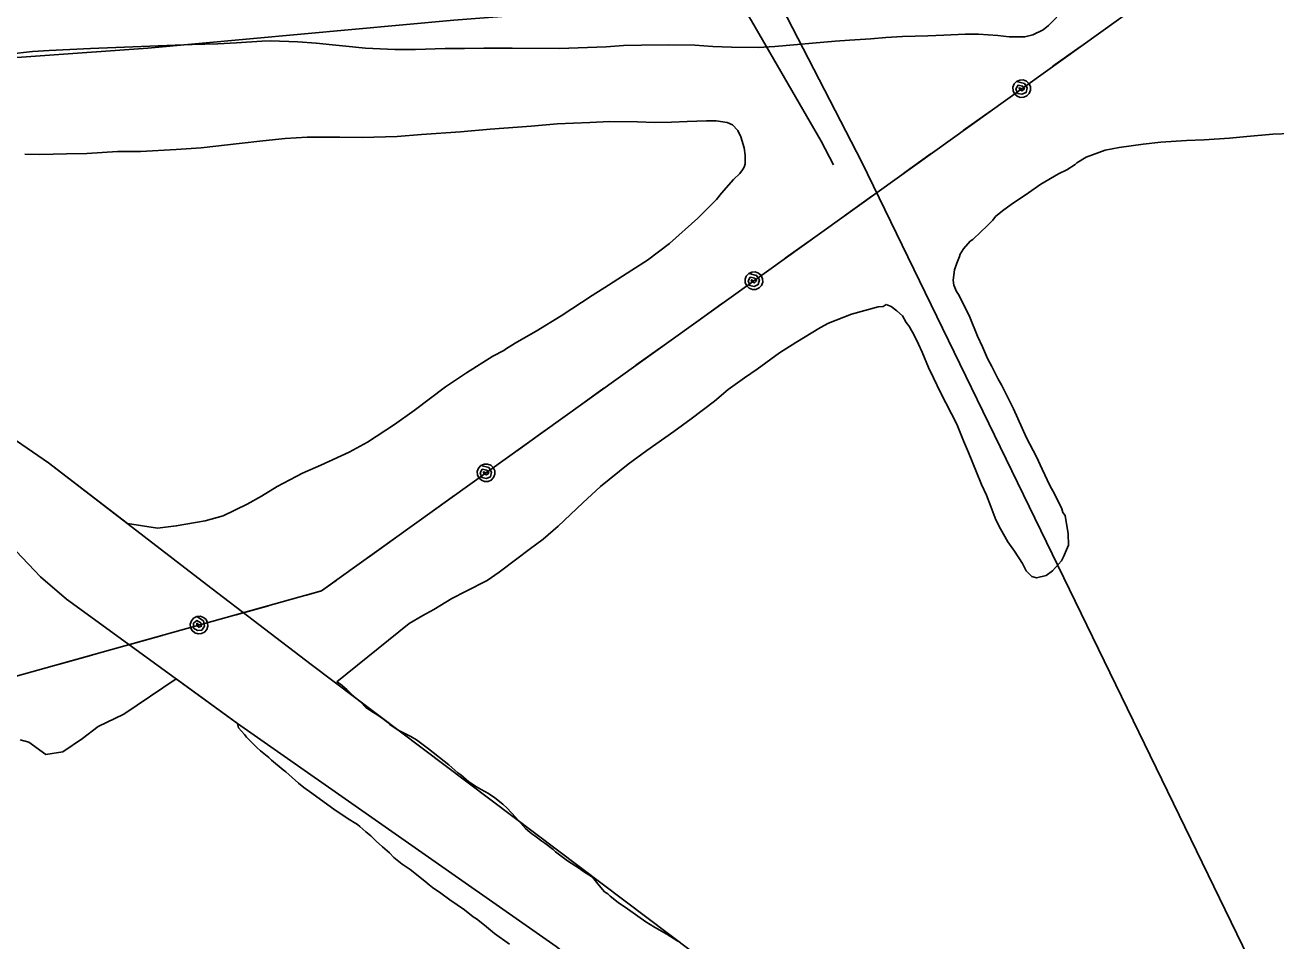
# Model space of a CAD drawing. Extents: x 3424494 to 3462436, y 522220 to 547718.
# Drawn here: x 3452677 to 3453944, y 530257 to 531186 of the extents above; entities that cross this region are included whole.
import ezdxf

# ---------------------------------------------------------------- set-up
doc = ezdxf.new("R2010")
doc.units = 0
for name, color, linetype in [('V-DTCH-CNTR', 7, 'Continuous'), ('V-ROAD-CNTR', 7, 'Continuous'), ('V-SITE-VEGE', 7, 'Continuous'), ('V-TOPO-SHOR', 7, 'Continuous'), ('V-UTIL-LINE', 7, 'Continuous')]:
    doc.layers.add(name, color=color, linetype=linetype)

msp = doc.modelspace()

# ---------------------------------------------------------------- linework, layer by layer
at = {"layer": 'V-DTCH-CNTR'}
msp.add_lwpolyline([(3453355.3, 531310.4), (3453386.7, 531233.5), (3453412.6, 531189.8), (3453483.5, 531068), (3453495.8, 531043.9)], dxfattribs=at)
at = {"layer": 'V-ROAD-CNTR'}
msp.add_arc((3520968.4, -279429.6), 813555.6, 94.7257498, 94.9891609, dxfattribs=at)
at = {"layer": 'V-SITE-VEGE'}
for p, q in [((3453914.5, 531072.7), (3453941, 531075.1)), ((3453941, 531075.1), (3453958.8, 531075.8)), ((3453771, 531058.8), (3453785.4, 531061.4)), ((3453785.4, 531061.4), (3453809.5, 531065)), ((3453809.5, 531065), (3453827.4, 531066.8)), ((3453827.4, 531066.8), (3453853.5, 531068.5)), ((3453853.5, 531068.5), (3453871.3, 531069.2)), ((3453871.3, 531069.2), (3453897, 531070.9)), ((3453897, 531070.9), (3453914.5, 531072.7)), ((3453742.5, 531045.8), (3453751.9, 531051.6)), ((3453751.9, 531051.6), (3453771, 531058.8)), ((3453723.8, 531034.7), (3453732.3, 531038.9)), ((3453732.3, 531038.9), (3453740.6, 531044.3)), ((3453740.6, 531044.3), (3453742.5, 531045.8)), ((3453693.3, 531015.6), (3453705.8, 531024.4)), ((3453705.8, 531024.4), (3453723.8, 531034.7)), ((3453675.7, 531003.7), (3453693.3, 531015.6)), ((3453667.1, 530997.2), (3453675.7, 531003.7)), ((3453651, 530981.4), (3453657.3, 530987.9)), ((3453657.3, 530987.9), (3453660, 530991.4)), ((3453660, 530991.4), (3453667.1, 530997.2)), ((3453636.9, 530968.3), (3453645.5, 530976.4)), ((3453645.5, 530976.4), (3453651, 530981.4)), ((3453627.5, 530958.7), (3453634.2, 530966.4)), ((3453634.2, 530966.4), (3453636.9, 530968.3)), ((3453620.7, 530944.3), (3453623.5, 530950.9)), ((3453623.5, 530950.9), (3453624.3, 530953.2)), ((3453624.3, 530953.2), (3453627.5, 530958.7)), ((3453617.1, 530926.9), (3453618.4, 530937.4)), ((3453618.4, 530937.4), (3453620.7, 530944.3)), ((3453617.8, 530921.8), (3453617.1, 530926.9)), ((3453620.5, 530915.6), (3453617.8, 530921.8)), ((3453623.2, 530911.3), (3453620.5, 530915.6)), ((3453633.9, 530889.4), (3453623.2, 530911.3)), ((3453514.2, 530892.4), (3453541.1, 530900)), ((3453541.1, 530900), (3453546.1, 530900.3)), ((3453546.1, 530900.3), (3453549.3, 530902.2)), ((3453549.3, 530902.2), (3453554.3, 530900.2)), ((3453554.3, 530900.2), (3453560.1, 530895.9)), ((3453560.1, 530895.9), (3453565.9, 530890.8)), ((3453482.6, 530879.1), (3453490.8, 530883.3)), ((3453490.8, 530883.3), (3453514.2, 530892.4)), ((3453565.9, 530890.8), (3453569.3, 530884.2)), ((3453569.3, 530884.2), (3453573.1, 530879.5)), ((3453641.8, 530870.3), (3453633.9, 530889.4)), ((3453457.6, 530863.8), (3453482.6, 530879.1)), ((3453573.1, 530879.5), (3453574.3, 530877.1)), ((3453574.3, 530877.1), (3453576.6, 530873.2)), ((3453576.6, 530873.2), (3453581.9, 530862.3)), ((3453441.2, 530853.5), (3453457.6, 530863.8)), ((3453581.9, 530862.3), (3453585.7, 530854.1)), ((3453646.8, 530859.4), (3453641.8, 530870.3)), ((3453651.7, 530847.7), (3453646.8, 530859.4)), ((3453418.5, 530836.9), (3453441.2, 530853.5)), ((3453585.7, 530854.1), (3453592.2, 530838.5)), ((3453656.3, 530839.5), (3453651.7, 530847.7)), ((3453405.6, 530828.1), (3453418.5, 530836.9)), ((3453592.2, 530838.5), (3453597.2, 530828)), ((3453662.4, 530827.4), (3453656.3, 530839.5)), ((3453389.2, 530816.2), (3453405.6, 530828.1)), ((3453597.2, 530828), (3453604.4, 530813.1)), ((3453666.3, 530820.3), (3453662.4, 530827.4)), ((3453672.8, 530807.5), (3453666.3, 530820.3)), ((3453375.4, 530804.3), (3453389.2, 530816.2)), ((3453604.4, 530813.1), (3453620.8, 530781.1)), ((3453678.1, 530796.5), (3453672.8, 530807.5)), ((3453351.6, 530786.3), (3453375.4, 530804.3)), ((3453691.4, 530767.3), (3453678.1, 530796.5)), ((3453334, 530773.6), (3453351.6, 530786.3)), ((3453306.6, 530754.4), (3453334, 530773.6)), ((3453620.8, 530781.1), (3453627.7, 530764)), ((3453627.7, 530764), (3453632.6, 530752.3)), ((3453701.4, 530747.8), (3453691.4, 530767.3)), ((3453287.8, 530740.6), (3453306.6, 530754.4)), ((3453632.6, 530752.3), (3453640.6, 530732.4)), ((3453707.1, 530735.3), (3453701.4, 530747.8)), ((3453259.6, 530717.9), (3453287.8, 530740.6)), ((3453640.6, 530732.4), (3453645.9, 530719.9)), ((3453715.1, 530718.9), (3453707.1, 530735.3)), ((3453645.9, 530719.9), (3453650.9, 530709)), ((3453719.7, 530710.3), (3453715.1, 530718.9)), ((3453242, 530701.4), (3453259.6, 530717.9)), ((3453650.9, 530709), (3453655.1, 530697.7)), ((3453727.3, 530695.1), (3453719.7, 530710.3)), ((3453216.9, 530677.5), (3453242, 530701.4)), ((3453655.1, 530697.7), (3453660.4, 530684)), ((3453728.1, 530691.6), (3453727.3, 530695.1)), ((3453660.4, 530684), (3453665, 530675)), ((3453730.4, 530688.4), (3453728.1, 530691.6)), ((3453733.7, 530669.7), (3453730.4, 530688.4)), ((3453201.7, 530664.4), (3453216.9, 530677.5)), ((3453665, 530675), (3453672.6, 530661.7)), ((3453734, 530658.5), (3453733.7, 530669.7)), ((3453187.6, 530654), (3453201.7, 530664.4)), ((3453672.6, 530661.7), (3453679.1, 530652.4)), ((3453728.8, 530646.5), (3453734, 530658.5)), ((3453157.1, 530631), (3453175, 530644.4)), ((3453175, 530644.4), (3453187.6, 530654)), ((3453679.1, 530652.4), (3453687.2, 530639.8)), ((3453717.8, 530632.2), (3453726.8, 530642.6)), ((3453726.8, 530642.6), (3453728.8, 530646.5)), ((3453144.9, 530622.6), (3453157.1, 530631)), ((3453687.2, 530639.8), (3453691, 530632.4)), ((3453691, 530632.4), (3453696.8, 530626.6)), ((3453711.2, 530627.6), (3453717.8, 530632.2)), ((3453123.5, 530611.9), (3453144.9, 530622.6)), ((3453696.8, 530626.6), (3453701.4, 530625.3)), ((3453701.4, 530625.3), (3453711.2, 530627.6)), ((3453109, 530604.2), (3453123.5, 530611.9)), ((3453079.7, 530587), (3453091, 530593.1)), ((3453091, 530593.1), (3453109, 530604.2)), ((3452992.5, 530519.9), (3453066, 530579)), ((3453066, 530579), (3453079.7, 530587)), ((3452776.8, 530487.1), (3452829.7, 530523)), ((3452829.7, 530523), (3452892.1, 530477.6)), ((3452996.4, 530517.3), (3452992.5, 530519.9)), ((3453002.6, 530512.1), (3452996.4, 530517.3)), ((3453005.6, 530509.1), (3453002.6, 530512.1)), ((3453011.3, 530503.9), (3453005.6, 530509.1)), ((3453016.6, 530499.5), (3453011.3, 530503.9)), ((3453022.1, 530493.9), (3453016.6, 530499.5)), ((3453024.9, 530491.8), (3453022.1, 530493.9)), ((3453029.2, 530489), (3453024.9, 530491.8)), ((3452750.8, 530474.7), (3452776.8, 530487.1)), ((3452892.1, 530477.6), (3452893.1, 530473.3)), ((3453032, 530487.3), (3453029.2, 530489)), ((3453039.8, 530481.9), (3453032, 530487.3)), ((3453043.1, 530479.3), (3453039.8, 530481.9)), ((3453046.3, 530476.5), (3453043.1, 530479.3)), ((3452734.8, 530462.3), (3452750.8, 530474.7)), ((3452893.1, 530473.3), (3452895.9, 530469.8)), ((3452895.9, 530469.8), (3452898.9, 530466.5)), ((3452898.9, 530466.5), (3452901.2, 530463.7)), ((3453053.6, 530471.4), (3453046.3, 530476.5)), ((3453057.3, 530469.5), (3453053.6, 530471.4)), ((3453067.7, 530464.5), (3453057.3, 530469.5)), ((3452671.7, 530461.1), (3452680.4, 530458.6)), ((3452680.4, 530458.6), (3452697.7, 530446.3)), ((3452715, 530448.7), (3452734.8, 530462.3)), ((3452901.2, 530463.7), (3452907.6, 530457.2)), ((3452907.6, 530457.2), (3452911.5, 530453.4)), ((3452911.5, 530453.4), (3452915.4, 530449.9)), ((3453073.2, 530461), (3453067.7, 530464.5)), ((3453085.4, 530451.9), (3453073.2, 530461)), ((3452697.7, 530446.3), (3452715, 530448.7)), ((3452915.4, 530449.9), (3452923.7, 530443.1)), ((3452923.7, 530443.1), (3452926.4, 530440.5)), ((3452926.4, 530440.5), (3452938.2, 530430.7)), ((3453106.1, 530435.7), (3453085.4, 530451.9)), ((3452938.2, 530430.7), (3452940.9, 530428.6)), ((3452940.9, 530428.6), (3452953.6, 530417.1)), ((3453115.1, 530427.7), (3453106.1, 530435.7)), ((3453118.1, 530425.4), (3453115.1, 530427.7)), ((3452953.6, 530417.1), (3452959.1, 530412.7)), ((3453126.4, 530418.6), (3453118.1, 530425.4)), ((3453134.2, 530413.4), (3453126.4, 530418.6)), ((3452959.1, 530412.7), (3452967.1, 530407.1)), ((3452967.1, 530407.1), (3452990.8, 530389.7)), ((3453139, 530410.6), (3453134.2, 530413.4)), ((3453146.4, 530406.6), (3453139, 530410.6)), ((3453152.6, 530402.2), (3453146.4, 530406.6)), ((3453160.9, 530395.8), (3453152.6, 530402.2)), ((3452990.8, 530389.7), (3452997.5, 530385.5)), ((3453165.3, 530391.8), (3453160.9, 530395.8)), ((3453173.7, 530382.7), (3453165.3, 530391.8)), ((3452997.5, 530385.5), (3453001.9, 530382.2)), ((3453001.9, 530382.2), (3453005.6, 530379.8)), ((3453005.6, 530379.8), (3453010.2, 530377.3)), ((3453010.2, 530377.3), (3453013.4, 530375.1)), ((3453183.8, 530371.1), (3453173.7, 530382.7)), ((3453013.4, 530375.1), (3453015.9, 530373.3)), ((3453015.9, 530373.3), (3453022.1, 530367.7)), ((3453022.1, 530367.7), (3453027, 530363.7)), ((3453027, 530363.7), (3453032.5, 530358.3)), ((3453186.1, 530369), (3453183.8, 530371.1)), ((3453190.3, 530365.7), (3453186.1, 530369)), ((3453193.3, 530363.6), (3453190.3, 530365.7)), ((3453200.4, 530358.2), (3453193.3, 530363.6)), ((3453032.5, 530358.3), (3453038.7, 530352.5)), ((3453038.7, 530352.5), (3453045.8, 530346.4)), ((3453203.2, 530356.3), (3453200.4, 530358.2)), ((3453211.7, 530349.7), (3453203.2, 530356.3)), ((3453045.8, 530346.4), (3453050.4, 530341.9)), ((3453050.4, 530341.9), (3453053.8, 530338.9)), ((3453053.8, 530338.9), (3453058.9, 530335.1)), ((3453214.2, 530347.6), (3453211.7, 530349.7)), ((3453226.4, 530338.3), (3453214.2, 530347.6)), ((3453238.4, 530330.5), (3453226.4, 530338.3)), ((3453058.9, 530335.1), (3453067, 530329.5)), ((3453067, 530329.5), (3453081.7, 530317.8)), ((3453241.4, 530328.4), (3453238.4, 530330.5)), ((3453251.5, 530321.8), (3453241.4, 530328.4)), ((3453081.7, 530317.8), (3453086, 530314)), ((3453086, 530314), (3453089.5, 530311.5)), ((3453258.4, 530313.4), (3453251.5, 530321.8)), ((3453263.9, 530307.1), (3453258.4, 530313.4)), ((3453089.5, 530311.5), (3453098, 530305.6)), ((3453098, 530305.6), (3453107.2, 530298.8)), ((3453267.1, 530304.8), (3453263.9, 530307.1)), ((3453269.4, 530302.7), (3453267.1, 530304.8)), ((3453277.7, 530296.1), (3453269.4, 530302.7)), ((3453107.2, 530298.8), (3453121.9, 530288.7)), ((3453121.9, 530288.7), (3453130.7, 530281.7)), ((3453287.1, 530289.8), (3453277.7, 530296.1)), ((3453305.7, 530276.6), (3453287.1, 530289.8)), ((3453130.7, 530281.7), (3453134.1, 530279.6)), ((3453134.1, 530279.6), (3453142.2, 530273.2)), ((3453314.3, 530271.2), (3453305.7, 530276.6)), ((3453142.2, 530273.2), (3453152.5, 530264.6)), ((3453152.5, 530264.6), (3453167.5, 530253.8)), ((3453326.9, 530263.9), (3453314.3, 530271.2)), ((3453338.2, 530257.1), (3453326.9, 530263.9))]:
    msp.add_line(p, q, dxfattribs=at)
for points in [[(3453722.1, 531193.5), (3453713.7, 531185.1), (3453708.3, 531180.8), (3453697.9, 531175.7), (3453689.8, 531173.7), (3453673.9, 531173.8), (3453662.3, 531175)], [(3453662.3, 531175), (3453642.7, 531176.4), (3453629.4, 531176.5), (3453607.5, 531175.5), (3453591.3, 531174.6)], [(3453591.3, 531174.6), (3453565.7, 531174), (3453548.7, 531173.1), (3453533.8, 531171.8), (3453512.1, 531170.3), (3453497.4, 531169.2), (3453436.3, 531164), (3453419.5, 531162.9), (3453392.4, 531163.1), (3453373.6, 531163.9), (3453355.2, 531165.3), (3453328.3, 531165.5), (3453301.4, 531165.4), (3453283.2, 531164.9), (3453265.6, 531163.6), (3453246.5, 531162.8), (3453218.2, 531161.8), (3453170.2, 531162.2), (3453141.6, 531162.3), (3453121.8, 531162), (3453102.3, 531162), (3453072.3, 531161), (3453051.4, 531161), (3453021.6, 531162.3), (3452971.8, 531167.3), (3452953.2, 531168.5), (3452925.5, 531169.6), (3452916.6, 531169.4), (3452890.9, 531167.6), (3452871.9, 531166.7), (3452846, 531165.9), (3452743.1, 531161.9), (3452701.1, 531159.8), (3452684.1, 531158.7), (3452660.1, 531156.2)], [(3452676.6, 531054.7), (3452691.8, 531054.5), (3452718.6, 531055.1), (3452739.2, 531055.3), (3452770.3, 531057.3), (3452793.6, 531057.5), (3452829.8, 531059.5), (3452855.1, 531061.2), (3452893.6, 531065.6), (3452917.7, 531068.1), (3452940.3, 531070.6), (3452962.4, 531071.9), (3452995.8, 531072), (3453018.4, 531071.8), (3453053.8, 531072.7), (3453078.3, 531074.8), (3453117.9, 531077.5), (3453147.9, 531080), (3453189.5, 531083.1), (3453215.9, 531085.6), (3453249, 531086.8)], [(3453249, 531086.8), (3453269.2, 531087.8), (3453297.1, 531087.6), (3453314.6, 531087), (3453331.7, 531087.3), (3453347.7, 531087.9), (3453367.1, 531088.5), (3453376.8, 531088.4), (3453388.1, 531086.8), (3453393.5, 531084.4), (3453398.9, 531078.9), (3453401.9, 531072.3), (3453405.3, 531061.3), (3453406.4, 531053.6), (3453406.4, 531045), (3453405.2, 531041.5), (3453403.6, 531038.8), (3453400.8, 531035), (3453394.6, 531029.2), (3453382.4, 531015.3), (3453377.3, 531008.7), (3453366.7, 530998.3), (3453358.5, 530989.9), (3453329.5, 530964.1), (3453307.5, 530947.2), (3453291.5, 530937.2), (3453267.7, 530921.9), (3453251.3, 530911.6), (3453220, 530890.9), (3453194.6, 530875.2), (3453175.1, 530864.1), (3453164.5, 530857.9), (3453161.8, 530855.6), (3453150.5, 530849.9), (3453123.9, 530833), (3453102.8, 530818.9), (3453071.1, 530795), (3453051.1, 530780.8), (3453023.8, 530762.8), (3453005, 530752.5), (3452976.5, 530739.5), (3452957.8, 530731.2), (3452932, 530717.8), (3452916.4, 530708.2), (3452901.6, 530699.8), (3452877.4, 530688), (3452859.1, 530683.1), (3452829.9, 530677.9), (3452810.8, 530675.7), (3452780.4, 530680.2)], [(3452780.4, 530680.2), (3452700.4, 530741.9), (3452657.1, 530771.6), (3452621.7, 530799.5), (3452586.4, 530826.6), (3452558.9, 530841.9), (3452532.3, 530846.6), (3452513.6, 530845.9), (3452469, 530841.8), (3452415.5, 530833.5), (3452232.8, 530804.8), (3452089.4, 530786.5), (3451981.5, 530771.5), (3451691.1, 530738.5), (3451543.2, 530721.1), (3451478.8, 530709.4), (3451404.9, 530701.1), (3451287.2, 530683.5), (3451249.8, 530676.7), (3451212.3, 530670.8), (3451147.3, 530658), (3450954.5, 530604.6), (3450777.9, 530554.6)]]:
    msp.add_lwpolyline(points, dxfattribs=at)
at = {"layer": 'V-TOPO-SHOR'}
for p, q in [((3453420.6, 531248.6), (3453524.7, 531046.5)), ((3453524.7, 531046.5), (3454111.1, 529839.2))]:
    msp.add_line(p, q, dxfattribs=at)
for points in [[(3453357.9, 531209.6), (3453111.2, 531190.5), (3452801.2, 531162.1), (3452577.7, 531146.3), (3452384.4, 531129.3), (3452327.4, 531121.8), (3452291.7, 531115.9)], [(3450777.9, 530554.6), (3450954.5, 530604.6), (3451147.3, 530658), (3451212.3, 530670.8), (3451249.8, 530676.7), (3451287.2, 530683.5), (3451404.9, 530701.1), (3451478.8, 530709.4), (3451543.2, 530721.1), (3451691.1, 530738.5), (3451981.5, 530771.5), (3452089.4, 530786.5), (3452232.8, 530804.8), (3452469, 530841.8), (3452513.6, 530845.9), (3452532.3, 530846.6), (3452558.9, 530841.9), (3452586.4, 530826.6), (3452621.7, 530799.5), (3452657.1, 530771.6), (3452700.4, 530741.9), (3452860.4, 530618.5), (3452966.5, 530537.4)], [(3450632.7, 530419.5), (3450994, 530517.8), (3451207.3, 530582.6), (3451321.4, 530603.8), (3451409.6, 530612.8), (3451460.4, 530621.3), (3451497.9, 530626.3), (3451555.8, 530632.9), (3451658.2, 530641.7), (3451867.6, 530669.2), (3452147.3, 530697.9), (3452358.6, 530733.4), (3452458.4, 530749.4), (3452485.1, 530750), (3452525.1, 530742.5), (3452550.8, 530735.2), (3452578.3, 530721.6), (3452602.2, 530705.4), (3452623.4, 530690), (3452643.7, 530673.8), (3452667.6, 530652.3), (3452692.3, 530626.2), (3452718.8, 530603.7), (3452892.1, 530477.6)], [(3452966.5, 530537.4), (3453691.9, 529990.3), (3453981.8, 529787.7), (3454293.1, 529555.3), (3454399.6, 529492.1), (3454480.7, 529403.2), (3454532, 529352.5), (3454689.6, 529259.7), (3455167.1, 528913.4), (3455286.5, 528824.7), (3455648.9, 528554.4), (3455955.9, 528322), (3456305.5, 528064.4), (3456782, 527737.3)], [(3456631.1, 527736.6), (3456510.7, 527797.6), (3455969.3, 528181.9), (3455389.4, 528612.7), (3454958.7, 528946.4), (3454673, 529166.1), (3454174.2, 529525.1), (3454110.3, 529571.5), (3453990.9, 529660.2), (3453871.5, 529757.4), (3453803.3, 529808.1), (3453432.3, 530078.4), (3453214.8, 530251.6), (3452892.1, 530477.6)]]:
    msp.add_lwpolyline(points, dxfattribs=at)
at = {"layer": 'V-UTIL-LINE'}
for points in [[(3460250.6, 535842.7), (3459015, 534954.5), (3457624.1, 533953.2), (3456242.4, 532954.9), (3454854.4, 531959.1), (3452977, 530612.1), (3449895.7, 529750.1), (3448530.5, 529366.4)], [(3453718.2, 531143.9), (3453745.9, 531163.7)], [(3453686.5, 531121.1), (3453683.8, 531122.1), (3453684.5, 531119.9), (3453687.1, 531119), (3453689.2, 531121), (3453687.4, 531123.8), (3453682.8, 531124.7), (3453680.7, 531121), (3453682.4, 531116.4), (3453686.8, 531115.5), (3453690.9, 531117.2), (3453692.2, 531121.9), (3453689.2, 531126.5), (3453681.3, 531128.5), (3453678.9, 531125.9), (3453677.7, 531122.6), (3453677.8, 531119.1), (3453679.2, 531115.9), (3453681.8, 531113.5), (3453685.1, 531112.3), (3453688.6, 531112.4), (3453691.8, 531113.8), (3453694.2, 531116.4), (3453695.4, 531119.7), (3453695.3, 531123.2), (3453693.9, 531126.4), (3453691.3, 531128.8), (3453688, 531130), (3453684.5, 531129.9), (3453681.3, 531128.5)], [(3453627.2, 531078.6), (3453654.9, 531098.4)], [(3453567.1, 531035.4), (3453594.7, 531055.3)], [(3453507, 530992.3), (3453534.6, 531012.1)], [(3453446.9, 530949.2), (3453474.5, 530969)], [(3453415.2, 530926.4), (3453412.5, 530927.4), (3453413.1, 530925.2), (3453415.7, 530924.3), (3453417.9, 530926.3), (3453416, 530929.1), (3453411.4, 530930), (3453409.3, 530926.3), (3453411, 530921.7), (3453415.5, 530920.7), (3453419.6, 530922.5), (3453420.8, 530927.2), (3453417.9, 530931.8), (3453409.9, 530933.7), (3453407.5, 530931.2), (3453406.3, 530927.9), (3453406.4, 530924.4), (3453407.9, 530921.2), (3453410.4, 530918.8), (3453413.7, 530917.6), (3453417.2, 530917.7), (3453420.4, 530919.1), (3453422.8, 530921.7), (3453424.1, 530925), (3453423.9, 530928.5), (3453422.5, 530931.7), (3453419.9, 530934.1), (3453416.6, 530935.3), (3453413.1, 530935.2), (3453409.9, 530933.7)], [(3453355.9, 530883.9), (3453383.5, 530903.7)], [(3453295.7, 530840.7), (3453323.4, 530860.5)], [(3453235.6, 530797.6), (3453263.2, 530817.4)], [(3453175.5, 530754.4), (3453203.1, 530774.3)], [(3453143.8, 530731.7), (3453141.1, 530732.7), (3453141.7, 530730.4), (3453144.3, 530729.6), (3453146.5, 530731.5), (3453144.6, 530734.4), (3453140, 530735.3), (3453137.9, 530731.6), (3453139.6, 530727), (3453144.1, 530726), (3453148.2, 530727.8), (3453149.4, 530732.5), (3453146.5, 530737.1), (3453138.6, 530739), (3453136.2, 530736.5), (3453134.9, 530733.2), (3453135, 530729.7), (3453136.5, 530726.5), (3453139.1, 530724.1), (3453142.3, 530722.8), (3453145.9, 530723), (3453149.1, 530724.4), (3453151.5, 530727), (3453152.7, 530730.3), (3453152.6, 530733.8), (3453151.1, 530737), (3453148.6, 530739.4), (3453145.3, 530740.6), (3453141.8, 530740.5), (3453138.6, 530739)], [(3453084.5, 530689.2), (3453112.1, 530709)], [(3453024.4, 530646), (3453052, 530665.8)], [(3452961.9, 530607.8), (3452977, 530612.1), (3452991.9, 530622.7)], [(3452890.6, 530587.9), (3452923.3, 530597)], [(3452853.1, 530577.4), (3452850.8, 530579.2), (3452850.7, 530576.9), (3452852.8, 530575.2), (3452855.5, 530576.3), (3452854.8, 530579.6), (3452850.7, 530582), (3452847.5, 530579.2), (3452847.5, 530574.4), (3452851.4, 530571.9), (3452855.8, 530572.2), (3452858.6, 530576.1), (3452857.4, 530581.5), (3452850.6, 530586), (3452847.5, 530584.5), (3452845.2, 530581.8), (3452844.1, 530578.4), (3452844.4, 530574.9), (3452846, 530571.8), (3452848.6, 530569.5), (3452852, 530568.4), (3452855.5, 530568.7), (3452858.6, 530570.3), (3452860.9, 530573), (3452862, 530576.3), (3452861.7, 530579.8), (3452860.1, 530582.9), (3452857.5, 530585.2), (3452854.1, 530586.3), (3452850.6, 530586)], [(3452782.7, 530557.7), (3452815.5, 530566.9)], [(3452711.5, 530537.8), (3452744.2, 530546.9)]]:
    msp.add_lwpolyline(points, dxfattribs=at)

doc.saveas('drawing.dxf')
